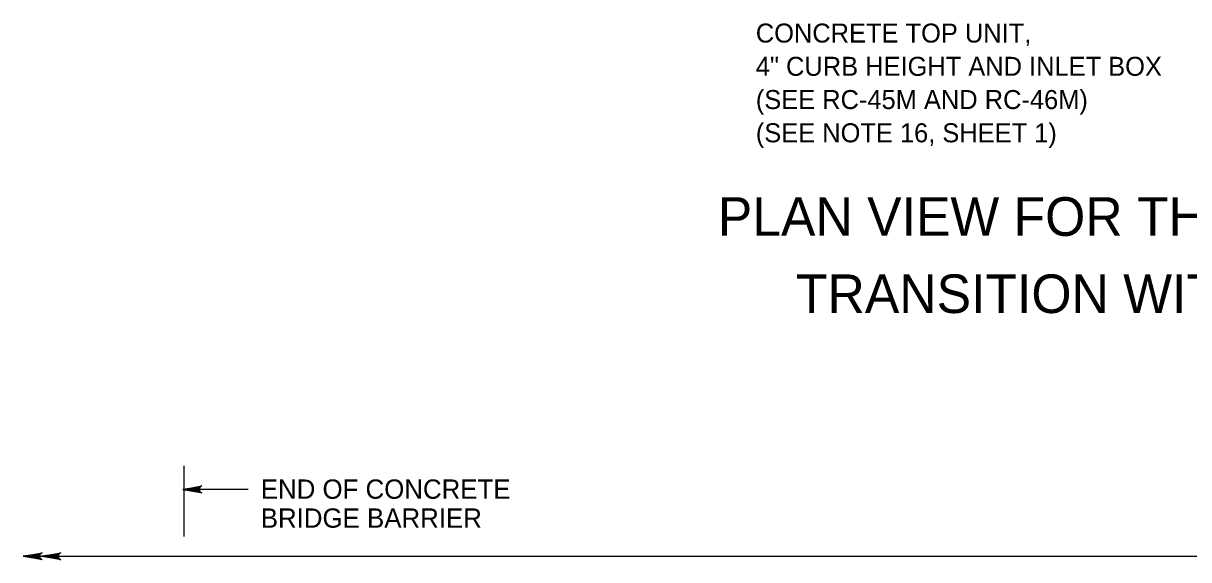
# Model space of a CAD drawing. Extents: x 632007860 to 635435983, y 295418622 to 297794622.
# Drawn here: x 632101688 to 632285526, y 296935293 to 297020004 of the extents above; entities that cross this region are included whole.
import ezdxf

# ---------------------------------------------------------------- set-up
doc = ezdxf.new("R2010")
doc.units = 0
for name, color, linetype in [('S-DETL-DIMS', 7, 'Continuous'), ('S-DETL-T120', 7, 'Continuous'), ('S-DETL-T175', 7, 'Continuous')]:
    doc.layers.add(name, color=color, linetype=linetype)

msp = doc.modelspace()

# ---------------------------------------------------------------- linework, layer by layer
at = {"layer": 'S-DETL-DIMS'}
for p, q in [((632127042, 296938939), (632127042, 296950100)), ((632137176, 296946387), (632126873, 296946387)), ((632101688, 296935848), (632592545, 296935848))]:
    msp.add_line(p, q, dxfattribs=at)
for points in [[(632126873, 296946387), (632129832, 296946942), (632129718, 296946863), (632129604, 296946784), (632129545, 296946685), (632129487, 296946586), (632129470, 296946487), (632129453, 296946387), (632129470, 296946288), (632129487, 296946189), (632129545, 296946090), (632129604, 296945991), (632129718, 296945912), (632129832, 296945833), (632126873, 296946387), (632129718, 296945912), (632129604, 296945991), (632126873, 296946387), (632129545, 296946090), (632129487, 296946189), (632126873, 296946387), (632129470, 296946288), (632129453, 296946387), (632126873, 296946387), (632129470, 296946487), (632129487, 296946586), (632126873, 296946387), (632129545, 296946685), (632129604, 296946784), (632126873, 296946387), (632129718, 296946863)], [(632101688, 296935848), (632104647, 296936403), (632104533, 296936324), (632104419, 296936245), (632104360, 296936146), (632104302, 296936047), (632104285, 296935947), (632104268, 296935848), (632104285, 296935749), (632104302, 296935650), (632104360, 296935551), (632104419, 296935451), (632104533, 296935372), (632104647, 296935293), (632101688, 296935848), (632104533, 296935372), (632104419, 296935451), (632101688, 296935848), (632104360, 296935551), (632104302, 296935650), (632101688, 296935848), (632104285, 296935749), (632104268, 296935848), (632101688, 296935848), (632104285, 296935947), (632104302, 296936047), (632101688, 296935848), (632104360, 296936146), (632104419, 296936245), (632101688, 296935848), (632104533, 296936324)], [(632104627, 296935848), (632107587, 296936403), (632107473, 296936324), (632107359, 296936245), (632107300, 296936146), (632107241, 296936047), (632107224, 296935947), (632107207, 296935848), (632107224, 296935749), (632107241, 296935650), (632107300, 296935551), (632107359, 296935451), (632107473, 296935372), (632107587, 296935293), (632104627, 296935848), (632107473, 296935372), (632107359, 296935451), (632104627, 296935848), (632107300, 296935551), (632107241, 296935650), (632104627, 296935848), (632107224, 296935749), (632107207, 296935848), (632104627, 296935848), (632107224, 296935947), (632107241, 296936047), (632104627, 296935848), (632107300, 296936146), (632107359, 296936245), (632104627, 296935848), (632107473, 296936324)]]:
    msp.add_lwpolyline(points, dxfattribs=at)

# ---------------------------------------------------------------- texts
at = {"layer": 'S-DETL-T120'}
for s, height, p in [('CONCRETE TOP UNIT, ', 2999.91, (632217240, 297016959)), ('4" CURB HEIGHT AND INLET BOX', 2999.91, (632217240, 297011709)), ('(SEE RC-45M AND RC-46M)', 2999.91, (632217240, 297006459)), ('(SEE NOTE 16, SHEET 1)', 2999.91, (632217240, 297001209)), ('END OF CONCRETE', 3048.01, (632139148, 296944918)), ('BRIDGE BARRIER', 3048.01, (632139148, 296940346))]:
    msp.add_text(s, height=height, dxfattribs=at).set_placement(p)
at = {"layer": 'S-DETL-T175'}
for s, p in [('PLAN VIEW FOR THRIE-BEAM GUIDE RAIL TO BRIDGE BARRIER ', (632211244, 296986441)), ('TRANSITION WITH CURB AND INLET NEAR BRIDGE BARRIER', (632223572, 296974249))]:
    msp.add_text(s, height=6096, dxfattribs=at).set_placement(p)

doc.saveas('drawing.dxf')
